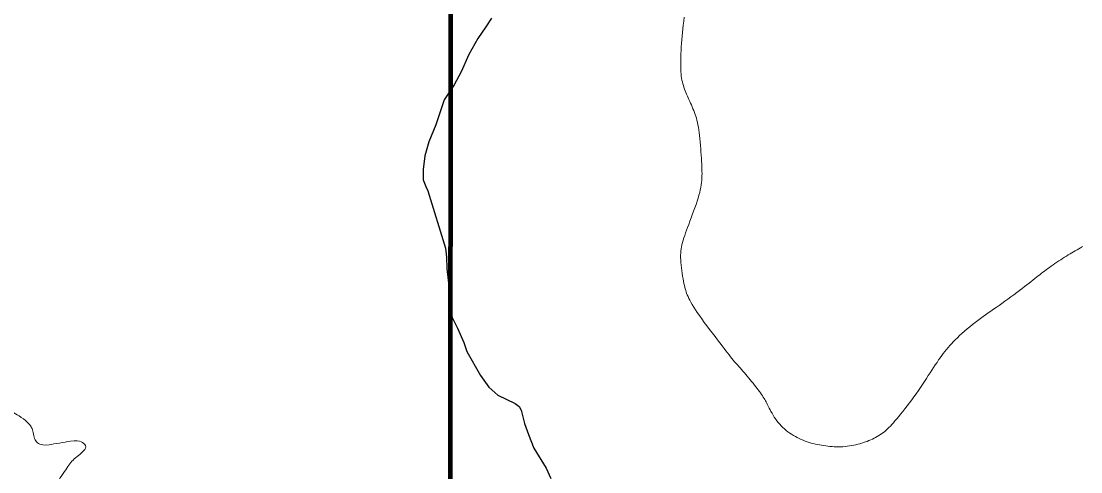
# Model space of a CAD drawing. Extents: x 553962 to 842807, y 8883888 to 9032388.
# Drawn here: x 750117 to 751110, y 8952314 to 8952736 of the extents above; entities that cross this region are included whole.
import ezdxf

# ---------------------------------------------------------------- set-up
doc = ezdxf.new("R2010")
doc.units = 0
doc.header["$LTSCALE"] = 160
doc.linetypes.add('MEDIUM_DASHED', pattern=[4.5, 3, -1.5])
for name, color, linetype, lineweight in [('20', 7, 'MEDIUM_DASHED', 60), ('21', 7, 'Continuous', 25), ('27', 7, 'Continuous', 90), ('8', 7, 'Continuous', 13)]:
    doc.layers.add(name, color=color, linetype=linetype, lineweight=lineweight)

msp = doc.modelspace()

# ---------------------------------------------------------------- linework, layer by layer
at = {"layer": '20'}
msp.add_open_spline([(748428.7, 8937057.8), (748568.6, 8937148.3), (748708.4, 8937238.8), (748848.3, 8937329.4), (749030.7, 8937447.4), (749270.9, 8937454.9), (749465.4, 8937539.2), (749644.3, 8937616.8), (749748.6, 8937866), (749946.7, 8937897.2), (750151.5, 8937929.4), (750357.8, 8937840), (750563.7, 8937835.5), (750653.6, 8937833.5), (750744.1, 8937817.7), (750834, 8937851.6), (750948, 8937894.7), (751009.1, 8938011), (751043.8, 8938123.2), (751073.8, 8938220), (751064.4, 8938323), (751043.8, 8938419.4), (750996.5, 8938641.1), (750911.9, 8938852.4), (750784.7, 8939049), (750625.7, 8939294.4), (750166, 8939169.6), (750031.8, 8939444), (749904.6, 8939704.2), (749874.5, 8939968.8), (749871.4, 8940234), (749868.3, 8940500.5), (749897, 8940771.6), (749982.5, 8941036.4), (750007.4, 8941113.5), (750119.1, 8941136.5), (750142.9, 8941209.2), (750187.9, 8941346.2), (750189.4, 8941516.7), (750142.9, 8941653.6), (750072.1, 8941862), (749901.7, 8942042.3), (749846.7, 8942262.3), (749811.1, 8942404.7), (749791.8, 8942550), (749772.7, 8942694.3), (749745.7, 8942897.4), (749833.2, 8943109.7), (749772.7, 8943311.5), (749672.2, 8943646.4), (749066.1, 8943445.2), (748822.4, 8943694.2), (748676.6, 8943843.1), (748534.4, 8944006.2), (748476.8, 8944200.3), (748436.1, 8944337.6), (748464.7, 8944500.4), (748513.9, 8944632.3), (748581.4, 8944813.6), (748809.8, 8944932.5), (748847.1, 8945126.1), (748894.1, 8945370.7), (748803.2, 8945634.3), (748847.1, 8945879.1), (748911.7, 8946239.9), (749046.9, 8946596.2), (749112.4, 8946956.9), (749156.8, 8947201.7), (749082.3, 8947460.6), (749137.1, 8947709.9), (749185.9, 8947932.1), (749331.9, 8948116.3), (749532, 8948253), (749660.7, 8948341), (749841.6, 8948192), (749963.9, 8948265.4), (750406.1, 8948530.4), (750825.5, 8948830.5), (751225.2, 8949186.3), (751689.9, 8949600), (752193, 8949945.3), (752484, 8950494.8), (752727.4, 8950954.4), (752832, 8951444.1), (752990, 8951926.7), (753136.7, 8952374.9), (753359.2, 8952845.2), (753347.9, 8953290.8), (753342, 8953522.6), (753008.5, 8953646.6), (752804.9, 8953784.5), (752471.5, 8954010.4), (751900.3, 8953804.2), (751669.5, 8954179.5), (751384.3, 8954643.3), (752099.3, 8955128.6), (752064.4, 8955611.4), (752024.1, 8956168.6), (751963.7, 8956738.7), (751718.9, 8957290.2)], degree=3, dxfattribs=at)
at = {"layer": '21'}
for points in [[(750558.2, 8952739), (750552.9, 8952730.9), (750545.3, 8952719.9), (750536.8, 8952704.9), (750529.8, 8952688.7), (750523.1, 8952676.6), (750513.8, 8952662.3), (750506, 8952639.1), (750499.5, 8952623.1), (750495.6, 8952609.9), (750494.2, 8952597), (750494.2, 8952587.5), (750496.7, 8952581), (750498.4, 8952577.1), (750515, 8952523.4)], [(750515, 8952523.4), (750516.1, 8952514.7), (750516.4, 8952504.2), (750518.4, 8952485.1), (750519.2, 8952467.4), (750521.2, 8952458.4), (750526.2, 8952448.3), (750532.1, 8952434.9), (750535, 8952426.5), (750547.7, 8952403.8), (750555.5, 8952392.9), (750564.2, 8952385.3), (750580.2, 8952377.7), (750583.9, 8952374.9), (750585.9, 8952371.3), (750589, 8952358.9), (750592.7, 8952348.4), (750597.7, 8952335.7), (750609.2, 8952316.9), (750613.7, 8952307.1)]]:
    msp.add_lwpolyline(points, dxfattribs=at)
at = {"layer": '27'}
msp.add_lwpolyline([(737921.5, 8948812.5), (740981.3, 8950253.8), (750519.5, 8951321.2), (750521.5, 8957798.6)], dxfattribs=at)
at = {"layer": '8'}
for points in [[(750749.6, 8952647), (750748.9, 8952648.8), (750748.3, 8952650.6), (750747.6, 8952652.4), (750746.9, 8952654.1), (750746.2, 8952655.9), (750745.4, 8952657.6), (750744.7, 8952659.3), (750743.9, 8952661), (750743.1, 8952662.6), (750742.4, 8952664.3), (750741.7, 8952666), (750741, 8952667.6), (750740.3, 8952669.2), (750739.6, 8952670.9), (750739, 8952672.5), (750738.5, 8952674.2), (750737.9, 8952675.8), (750737.5, 8952677.5), (750737, 8952679.2), (750736.6, 8952680.9), (750736.3, 8952682.7), (750736, 8952684.6), (750735.8, 8952686.7), (750735.6, 8952688.8), (750735.5, 8952691.2), (750735.4, 8952693.7), (750735.4, 8952696.5), (750735.4, 8952699.3), (750735.5, 8952702.3), (750735.6, 8952705.5), (750735.7, 8952708.7), (750735.9, 8952712), (750736.2, 8952715.3), (750736.4, 8952718.7), (750736.8, 8952722.1), (750737.1, 8952725.5), (750737.5, 8952729), (750737.8, 8952732.6), (750738.2, 8952736.2), (750738.6, 8952739.9)], [(750791.1, 8952410.9), (750789.8, 8952412.4), (750788.5, 8952413.8), (750787.2, 8952415.3), (750785.9, 8952416.8), (750784.6, 8952418.3), (750783.3, 8952419.9), (750782.1, 8952421.5), (750780.7, 8952423.3), (750779.3, 8952425.1), (750777.7, 8952427.1), (750776.1, 8952429.3), (750774.2, 8952431.7), (750772.2, 8952434.4), (750770, 8952437.3), (750767.6, 8952440.4), (750765.1, 8952443.7), (750762.5, 8952447), (750760, 8952450.4), (750757.5, 8952453.7), (750755.2, 8952457), (750753, 8952460.1), (750751, 8952462.9), (750749.2, 8952465.6), (750747.6, 8952468.1), (750746.2, 8952470.4), (750745, 8952472.5), (750744, 8952474.5), (750743.1, 8952476.2), (750742.3, 8952477.9), (750741.6, 8952479.4), (750741, 8952480.8), (750740.5, 8952482.2), (750740.1, 8952483.6), (750739.6, 8952485.1), (750739.3, 8952486.6), (750738.9, 8952488.3), (750738.5, 8952490.2), (750738.1, 8952492.3), (750737.7, 8952494.6), (750737.2, 8952497.1), (750736.8, 8952499.7), (750736.4, 8952502.3), (750736.1, 8952504.9), (750735.8, 8952507.5), (750735.5, 8952509.9), (750735.4, 8952512.2), (750735.3, 8952514.5), (750735.3, 8952516.6), (750735.4, 8952518.6), (750735.6, 8952520.6), (750735.9, 8952522.6), (750736.2, 8952524.5), (750736.6, 8952526.5), (750737.1, 8952528.6), (750737.7, 8952530.7), (750738.4, 8952532.9), (750739.2, 8952535.2), (750740, 8952537.6), (750740.9, 8952540.1), (750741.9, 8952542.7), (750742.9, 8952545.5), (750744, 8952548.5), (750745.2, 8952551.6), (750746.3, 8952554.7), (750747.5, 8952557.9), (750748.7, 8952561.1), (750749.8, 8952564.2), (750750.8, 8952567.3), (750751.7, 8952570.2), (750752.5, 8952573), (750753.2, 8952575.5), (750753.7, 8952578), (750754.2, 8952580.3), (750754.6, 8952582.6), (750754.8, 8952584.8), (750755.1, 8952586.9), (750755.2, 8952589), (750755.3, 8952591.1), (750755.4, 8952593.2), (750755.3, 8952595.3), (750755.3, 8952597.5), (750755.2, 8952599.8), (750755.1, 8952602.2), (750755, 8952604.8), (750754.8, 8952607.5), (750754.6, 8952610.4), (750754.4, 8952613.5), (750754.2, 8952616.6), (750754, 8952619.7), (750753.7, 8952622.9), (750753.4, 8952626), (750753.1, 8952629), (750752.8, 8952631.8), (750752.4, 8952634.4), (750752, 8952636.8), (750751.6, 8952639.1), (750751.1, 8952641.2), (750750.6, 8952643.3), (750750.1, 8952645.2), (750749.6, 8952647)], [(751112, 8952524.7), (751110.2, 8952523.6), (751108.5, 8952522.6), (751106.9, 8952521.7), (751105.2, 8952520.7), (751103.6, 8952519.8), (751102, 8952518.9), (751100.3, 8952517.9), (751098.6, 8952516.9), (751096.9, 8952515.9), (751095.1, 8952514.8), (751093.3, 8952513.7), (751091.5, 8952512.5), (751089.7, 8952511.3), (751087.9, 8952510.1), (751086.1, 8952508.8), (751084.3, 8952507.6), (751082.6, 8952506.4), (751081, 8952505.2), (751079.4, 8952504.1), (751077.8, 8952503), (751076.3, 8952501.8), (751074.8, 8952500.7), (751073.3, 8952499.6), (751071.8, 8952498.4), (751070.3, 8952497.2), (751068.8, 8952496), (751067.2, 8952494.7), (751065.5, 8952493.3), (751063.7, 8952491.9), (751061.9, 8952490.4), (751059.9, 8952488.8), (751057.7, 8952487.2), (751055.4, 8952485.4), (751053, 8952483.5), (751050.4, 8952481.6), (751047.7, 8952479.6), (751044.9, 8952477.5), (751042.1, 8952475.5), (751039.2, 8952473.5), (751036.4, 8952471.5), (751033.7, 8952469.6), (751031, 8952467.7), (751028.5, 8952466), (751026, 8952464.2), (751023.5, 8952462.6), (751021.1, 8952460.9), (751018.7, 8952459.2), (751016.2, 8952457.4), (751013.8, 8952455.6), (751011.3, 8952453.6), (751008.8, 8952451.6), (751006.3, 8952449.6), (751003.8, 8952447.5), (751001.4, 8952445.4), (750999, 8952443.3), (750996.8, 8952441.3), (750994.7, 8952439.3), (750992.7, 8952437.4), (750990.9, 8952435.6), (750989.2, 8952433.7), (750987.5, 8952432), (750986, 8952430.2), (750984.5, 8952428.3), (750983, 8952426.5), (750981.5, 8952424.6), (750980.1, 8952422.6), (750978.6, 8952420.5), (750977.1, 8952418.4), (750975.6, 8952416.1), (750974, 8952413.8), (750972.4, 8952411.4), (750970.8, 8952409), (750969.1, 8952406.4), (750967.4, 8952403.8), (750965.6, 8952401), (750963.8, 8952398.2), (750962, 8952395.4), (750960, 8952392.6), (750958.1, 8952389.7), (750956.1, 8952386.8), (750954, 8952383.9), (750951.9, 8952381), (750949.8, 8952378.2), (750947.7, 8952375.4), (750945.6, 8952372.7), (750943.5, 8952370.1), (750941.5, 8952367.7), (750939.7, 8952365.3)], [(750939.7, 8952365.3), (750937.9, 8952363.2), (750936.2, 8952361.2), (750934.7, 8952359.5), (750933.3, 8952357.8), (750931.9, 8952356.3), (750930.6, 8952355), (750929.3, 8952353.7), (750928, 8952352.5), (750926.7, 8952351.4), (750925.4, 8952350.4), (750924, 8952349.3), (750922.6, 8952348.4), (750921.1, 8952347.5), (750919.6, 8952346.6), (750918.1, 8952345.8), (750916.6, 8952345), (750915, 8952344.2), (750913.5, 8952343.5), (750911.8, 8952342.8), (750910.2, 8952342.1), (750908.6, 8952341.5), (750906.8, 8952340.9), (750905.1, 8952340.3), (750903.3, 8952339.8), (750901.5, 8952339.3), (750899.6, 8952338.8), (750897.6, 8952338.4), (750895.6, 8952338.1), (750893.6, 8952337.8), (750891.5, 8952337.5), (750889.4, 8952337.3), (750887.4, 8952337.1), (750885.3, 8952337), (750883.2, 8952337), (750881.2, 8952337), (750879.2, 8952337.1), (750877.2, 8952337.2), (750875.2, 8952337.4), (750873.2, 8952337.6), (750871.3, 8952337.8), (750869.3, 8952338.1), (750867.4, 8952338.4), (750865.5, 8952338.8), (750863.5, 8952339.1), (750861.6, 8952339.6), (750859.7, 8952340), (750857.8, 8952340.5), (750855.9, 8952341.1), (750854, 8952341.7), (750852.1, 8952342.4), (750850.2, 8952343.1), (750848.4, 8952343.9), (750846.5, 8952344.8), (750844.7, 8952345.7), (750842.9, 8952346.6), (750841.1, 8952347.6), (750839.3, 8952348.7), (750837.6, 8952349.9), (750835.9, 8952351.1), (750834.3, 8952352.3), (750832.7, 8952353.7), (750831.1, 8952355.1), (750829.6, 8952356.6), (750828.2, 8952358.1), (750826.8, 8952359.7), (750825.5, 8952361.4), (750824.3, 8952363.1), (750823.1, 8952364.9), (750822, 8952366.6), (750821, 8952368.4), (750820, 8952370), (750819.2, 8952371.6), (750818.4, 8952373.1), (750817.7, 8952374.5), (750817.1, 8952375.7), (750816.5, 8952376.9), (750816, 8952378), (750815.4, 8952379.1), (750814.8, 8952380.2), (750814.2, 8952381.3), (750813.6, 8952382.4), (750812.8, 8952383.6), (750812, 8952384.8), (750811.2, 8952386.1), (750810.2, 8952387.5), (750809.2, 8952388.8), (750808.1, 8952390.3), (750807, 8952391.8), (750805.8, 8952393.3), (750804.5, 8952394.9), (750803.2, 8952396.6), (750801.9, 8952398.2), (750800.6, 8952399.8), (750799.2, 8952401.5), (750797.8, 8952403.1), (750796.5, 8952404.8), (750795.1, 8952406.3), (750793.7, 8952407.9), (750792.4, 8952409.4), (750791.1, 8952410.9)]]:
    msp.add_lwpolyline(points, dxfattribs=at)
for points in [[(750478, 8952813.1), (750473.1, 8952812.5), (750464.8, 8952812), (750463.1, 8952811.5), (750455.9, 8952812.8), (750435.2, 8952818.1), (750402.1, 8952827), (750376.4, 8952833.4), (750368, 8952837), (750365.9, 8952837), (750362.1, 8952837.4), (750348.5, 8952833.6), (750343.4, 8952828.1), (750336.2, 8952814.1), (750335.5, 8952812.3), (750327.6, 8952803.4), (750317.2, 8952796.5), (750300.4, 8952789.1), (750289.5, 8952783.7), (750280.6, 8952777.7), (750274.2, 8952770.3), (750268.7, 8952760.5), (750259.8, 8952753), (750248.5, 8952748.1), (750235.6, 8952747.6), (750216.8, 8952751.6), (750200, 8952756.5), (750186.6, 8952759.5), (750170.3, 8952759), (750137.5, 8952756.3), (750134.5, 8952756.3), (750110.3, 8952752.5), (750104.3, 8952750.8), (750096.3, 8952750.8), (750079.3, 8952748.7), (750061.4, 8952741), (750052.1, 8952732.1), (750046.6, 8952721.9), (750044, 8952718.5), (750041.5, 8952710.9), (750030.4, 8952656), (750026, 8952642.6), (750019.4, 8952628.1), (750013.5, 8952617.9), (750007.5, 8952611.5), (750004.5, 8952609.8), (750003.3, 8952608.6), (750002, 8952608.1), (749992.3, 8952602.1), (749979, 8952596.2), (749974, 8952589.3), (749970.2, 8952578), (749969.7, 8952564.8), (749970.2, 8952531.3), (749979.9, 8952499.8), (749991.8, 8952479.5), (750000.7, 8952466.3), (750038.9, 8952423.8), (750043.2, 8952420), (750044.5, 8952418.3), (750055.1, 8952410.2), (750058.5, 8952406.8), (750059.7, 8952404.7), (750061.4, 8952401.3), (750060.6, 8952398.3), (750055.2, 8952393.4), (750053.7, 8952389.9), (750053.7, 8952387), (750055.7, 8952383.5), (750069.1, 8952381), (750073.8, 8952378.8), (750077.6, 8952378), (750084.4, 8952374.6), (750089.5, 8952372.9), (750094.6, 8952372.9), (750100.1, 8952372), (750108.2, 8952369.9), (750112.8, 8952367.8), (750122.2, 8952361.4), (750126.4, 8952356.3), (750128.1, 8952353.6), (750128.8, 8952349.3), (750129.2, 8952347.4)], [(750129.2, 8952347.4), (750129.6, 8952345.5), (750130.6, 8952342.2), (750134.5, 8952339.3), (750140, 8952337.8), (750166.7, 8952343.2), (750174.1, 8952342.2), (750178.5, 8952338.3), (750177.6, 8952333.4), (750164.7, 8952324.5), (750159.3, 8952315.6), (750145.9, 8952295.8), (750144.4, 8952291.4), (750147.4, 8952287.4), (750154, 8952289.2), (750157.8, 8952290.5), (750160.4, 8952291.8), (750185.4, 8952296), (750193.5, 8952296.5), (750199.9, 8952296.5), (750209.6, 8952293.9), (750230.9, 8952282.4), (750255.9, 8952262.9), (750257.2, 8952261.6), (750261.4, 8952256.5), (750264, 8952254), (750264.8, 8952252.7), (750266.5, 8952250.6), (750270.4, 8952244.2), (750272.9, 8952239.6), (750277.6, 8952233.2), (750284, 8952217), (750290.3, 8952207.7), (750301.8, 8952193.7), (750332.4, 8952150.8), (750343.8, 8952138), (750366.5, 8952103.9), (750369.7, 8952090.9), (750371.8, 8952081.6), (750372.7, 8952074.8), (750371.8, 8952073.1), (750372.3, 8952070.1), (750372.7, 8952068.4), (750371.8, 8952064.2), (750371.8, 8952059.1), (750369.7, 8952053.6), (750370.2, 8952051.9), (750369.3, 8952050.6), (750366.3, 8952044.2), (750363.3, 8952039.1), (750363.8, 8952037.4), (750356.6, 8952026), (750352.3, 8952022.1), (750346.4, 8952014.1), (750343, 8952009.8), (750331.9, 8951998.8), (750321.7, 8951989), (750310.7, 8951972), (750307.3, 8951968.6), (750300.5, 8951958.5), (750293.7, 8951945.3), (750287.8, 8951930), (750287.3, 8951927.9), (750286.1, 8951925.3), (750283.1, 8951906.2), (750282.2, 8951902.4), (750280.1, 8951884.2), (750280.6, 8951865.5), (750284.8, 8951842.5), (750284.8, 8951841.2), (750295.4, 8951802.6), (750295.4, 8951800.9), (750307.7, 8951767.8), (750313.7, 8951747.4), (750313.7, 8951745.3), (750315.4, 8951741.9), (750315.4, 8951739.3), (750320, 8951725.3), (750326, 8951714.3), (750329.4, 8951706.6), (750335.3, 8951697.7), (750335.3, 8951696.5), (750348.5, 8951676.5), (750349.8, 8951675.2), (750354.9, 8951665), (750356.1, 8951663.3), (750367.2, 8951630.6), (750367.6, 8951621.7), (750369.7, 8951616.2), (750383.3, 8951602.2), (750386.3, 8951597.9), (750390.1, 8951591.6), (750392.2, 8951585.2), (750395.6, 8951578.4), (750411.3, 8951554.6), (750422, 8951534.7), (750433, 8951519.4), (750440.6, 8951512.6), (750444.8, 8951509), (750456.7, 8951502.1), (750469.2, 8951498.2)]]:
    msp.add_open_spline(points, degree=3, dxfattribs=at)

doc.saveas('drawing.dxf')
